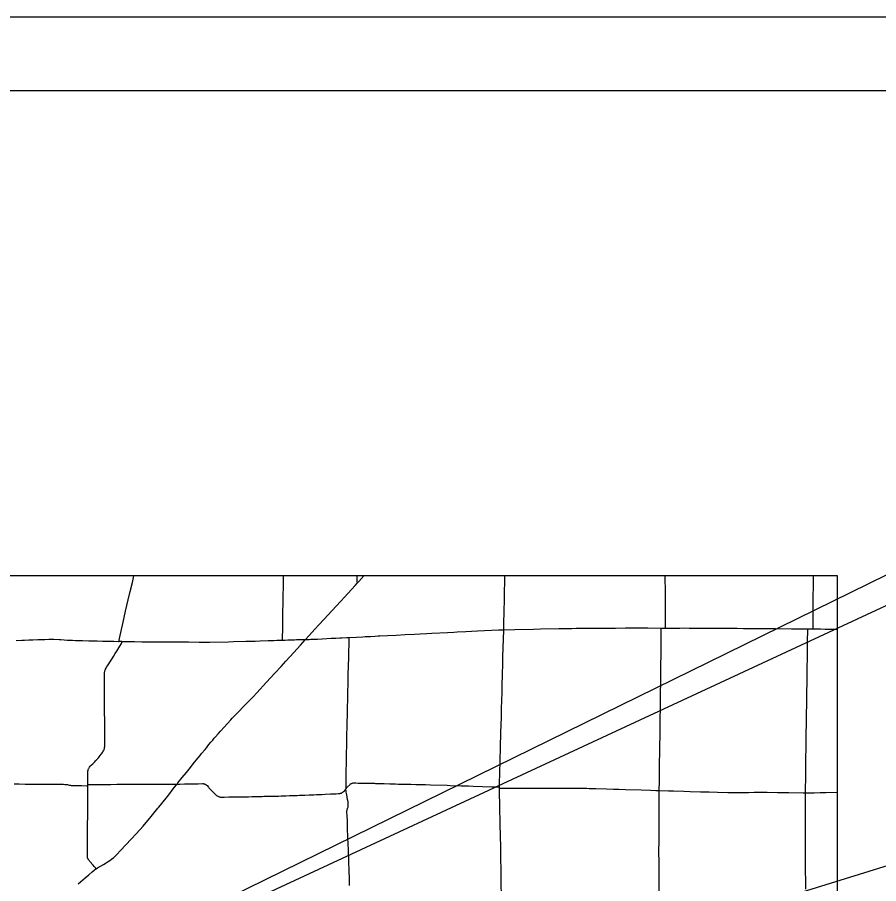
# Model space of a CAD drawing. Extents: x 1772825 to 1773716, y 1138558 to 1139032.
# Drawn here: x 1773393.4 to 1773510.9, y 1138913.7 to 1139031.8 of the extents above; entities that cross this region are included whole.
import ezdxf

# ---------------------------------------------------------------- set-up
doc = ezdxf.new("R2010")
doc.units = 0
for name, color, linetype in [('GM_X_County', 7, 'Continuous'), ('GM_X_County_Road', 7, 'Continuous'), ('GM_X_State_Route', 7, 'Continuous'), ('GM_X_Township_Road', 7, 'Continuous'), ('SH_Border', 7, 'Continuous'), ('SH_Cut_Line', 7, 'Continuous'), ('SH_Text', 7, 'Continuous')]:
    doc.layers.add(name, color=color, linetype=linetype)

msp = doc.modelspace()

# ---------------------------------------------------------------- linework, layer by layer
at = {"layer": 'GM_X_County'}
msp.add_lwpolyline([(1773505.23, 1138706), (1773505.23, 1138955.63), (1773233.23, 1138955.63), (1773233.23, 1138706.53)], dxfattribs=at)
at = {"layer": 'GM_X_County_Road'}
for points in [[(1773407.27, 1138946.7), (1773407.27, 1138946.78), (1773407.28, 1138946.85), (1773407.32, 1138947.08), (1773407.51, 1138947.93), (1773407.81, 1138949.34), (1773408.14, 1138950.81), (1773408.52, 1138952.38), (1773408.79, 1138953.53), (1773409.08, 1138954.75), (1773409.3, 1138955.63)], [(1773429.54, 1138946.88), (1773429.59, 1138948.75), (1773429.61, 1138949.75), (1773429.62, 1138950.49), (1773429.65, 1138952.08), (1773429.66, 1138953.24), (1773429.68, 1138953.86), (1773429.69, 1138954.52), (1773429.71, 1138955.63)], [(1773481.78, 1138948.52), (1773481.78, 1138948.58), (1773481.78, 1138949.13), (1773481.78, 1138950.87), (1773481.77, 1138951.51), (1773481.77, 1138953.62), (1773481.76, 1138955.32), (1773481.76, 1138955.63)], [(1773438.64, 1138947.24), (1773439.66, 1138947.29), (1773440.51, 1138947.34), (1773440.84, 1138947.35), (1773441.55, 1138947.39), (1773442.14, 1138947.41), (1773442.59, 1138947.44), (1773442.85, 1138947.45), (1773443.88, 1138947.51), (1773445.05, 1138947.57), (1773446.29, 1138947.63), (1773447.56, 1138947.71), (1773448.33, 1138947.75), (1773449.24, 1138947.8), (1773449.92, 1138947.83), (1773452.05, 1138947.93), (1773452.92, 1138947.98), (1773453.37, 1138948), (1773454.56, 1138948.06), (1773455.33, 1138948.1), (1773456.17, 1138948.14), (1773457.09, 1138948.18), (1773459.02, 1138948.27), (1773459.72, 1138948.3)], [(1773459.16, 1138926.84), (1773459.16, 1138927.4), (1773459.17, 1138927.86), (1773459.18, 1138928.24), (1773459.19, 1138928.62), (1773459.21, 1138929.33), (1773459.22, 1138929.86), (1773459.25, 1138930.63), (1773459.26, 1138931.1), (1773459.27, 1138931.53), (1773459.29, 1138932.11), (1773459.3, 1138932.7), (1773459.33, 1138933.84), (1773459.35, 1138934.35), (1773459.38, 1138935.24), (1773459.41, 1138936.45), (1773459.44, 1138937.42), (1773459.48, 1138938.77), (1773459.5, 1138939.59), (1773459.52, 1138940.43), (1773459.53, 1138940.99), (1773459.55, 1138941.86), (1773459.57, 1138942.65), (1773459.59, 1138943.18), (1773459.62, 1138944.51), (1773459.66, 1138945.91), (1773459.69, 1138946.98), (1773459.72, 1138948.3)], [(1773459.72, 1138948.3), (1773459.78, 1138948.3), (1773461.24, 1138948.33), (1773463.79, 1138948.38), (1773464.76, 1138948.4), (1773467.23, 1138948.45), (1773467.46, 1138948.45), (1773468.27, 1138948.47), (1773469, 1138948.48), (1773469.6, 1138948.49), (1773470.35, 1138948.5), (1773470.8, 1138948.5), (1773472.53, 1138948.51), (1773472.78, 1138948.51), (1773474.17, 1138948.52), (1773474.99, 1138948.52), (1773476.32, 1138948.53), (1773477.08, 1138948.53), (1773477.76, 1138948.53), (1773478.43, 1138948.53), (1773479.39, 1138948.53), (1773481.21, 1138948.52)], [(1773480.92, 1138926.36), (1773480.95, 1138927.67), (1773480.96, 1138928.79), (1773480.98, 1138930.13), (1773481.01, 1138931.51), (1773481.02, 1138932.68), (1773481.04, 1138933.63), (1773481.05, 1138934.84), (1773481.08, 1138936.42), (1773481.09, 1138937.32), (1773481.12, 1138938.79), (1773481.13, 1138939.96), (1773481.15, 1138940.84), (1773481.16, 1138942.11), (1773481.16, 1138942.82), (1773481.17, 1138943.55), (1773481.18, 1138944.76), (1773481.2, 1138946.21), (1773481.2, 1138947.22), (1773481.21, 1138947.79), (1773481.21, 1138948.46), (1773481.21, 1138948.52)], [(1773481.21, 1138948.52), (1773481.24, 1138948.52), (1773481.78, 1138948.52)], [(1773481.78, 1138948.52), (1773482.16, 1138948.52), (1773483, 1138948.52), (1773483.74, 1138948.52), (1773484.28, 1138948.53), (1773485.02, 1138948.52), (1773486.2, 1138948.51), (1773488.36, 1138948.5), (1773489.24, 1138948.5), (1773490.92, 1138948.49), (1773491.55, 1138948.49), (1773492.45, 1138948.48), (1773493.14, 1138948.48), (1773493.78, 1138948.47), (1773494.84, 1138948.46), (1773495.83, 1138948.46), (1773496.77, 1138948.45), (1773498.98, 1138948.43), (1773500.28, 1138948.43), (1773500.74, 1138948.42), (1773501.19, 1138948.41)], [(1773501.19, 1138948.41), (1773501.87, 1138948.41), (1773501.91, 1138948.41)], [(1773501.91, 1138948.41), (1773502.91, 1138948.4), (1773503.58, 1138948.39), (1773504.62, 1138948.38), (1773505.23, 1138948.38)], [(1773393.22, 1138946.84), (1773394.01, 1138946.87), (1773394.38, 1138946.88), (1773394.97, 1138946.9), (1773395.52, 1138946.93), (1773396.18, 1138946.95), (1773396.59, 1138946.97), (1773397.15, 1138946.98), (1773397.7, 1138946.99), (1773398.03, 1138947), (1773398.38, 1138946.99), (1773399.11, 1138946.96), (1773399.34, 1138946.95), (1773399.79, 1138946.92), (1773400.17, 1138946.89), (1773400.58, 1138946.87), (1773400.92, 1138946.86), (1773401.33, 1138946.84), (1773402.26, 1138946.81), (1773403.15, 1138946.79), (1773404.26, 1138946.76), (1773405.02, 1138946.75), (1773405.94, 1138946.73), (1773406.56, 1138946.72), (1773407.18, 1138946.7), (1773407.27, 1138946.7)], [(1773429.54, 1138946.88), (1773429.93, 1138946.88), (1773430.26, 1138946.9), (1773430.6, 1138946.91), (1773431.18, 1138946.93), (1773431.46, 1138946.94), (1773431.57, 1138946.94), (1773431.77, 1138946.95), (1773432.09, 1138946.96), (1773432.33, 1138946.97), (1773432.57, 1138946.97), (1773432.7, 1138946.97)], [(1773432.7, 1138946.97), (1773432.73, 1138946.97), (1773432.86, 1138946.97), (1773433, 1138946.97), (1773433.19, 1138946.98), (1773433.41, 1138946.99), (1773433.64, 1138946.99), (1773433.86, 1138947), (1773433.99, 1138947), (1773434.15, 1138947.01), (1773434.32, 1138947.01), (1773434.98, 1138947.06), (1773435.62, 1138947.09), (1773436.18, 1138947.12), (1773436.52, 1138947.13), (1773436.85, 1138947.15), (1773437.39, 1138947.17), (1773437.63, 1138947.19), (1773438.35, 1138947.23), (1773438.64, 1138947.24)], [(1773405.3, 1138937.48), (1773405.3, 1138938.01), (1773405.3, 1138938.89), (1773405.29, 1138939.3), (1773405.29, 1138939.92), (1773405.29, 1138940.92), (1773405.28, 1138941.95), (1773405.29, 1138942.17), (1773405.29, 1138942.37), (1773405.3, 1138942.5), (1773405.32, 1138942.59), (1773405.34, 1138942.69), (1773405.38, 1138942.79), (1773405.42, 1138942.9), (1773405.49, 1138943.04), (1773405.57, 1138943.18), (1773405.68, 1138943.35), (1773406.19, 1138944.14), (1773406.37, 1138944.42), (1773406.52, 1138944.66), (1773406.74, 1138945.03), (1773406.95, 1138945.36), (1773407.36, 1138946.04), (1773407.58, 1138946.4), (1773407.61, 1138946.44), (1773407.62, 1138946.47), (1773407.63, 1138946.49), (1773407.63, 1138946.52), (1773407.64, 1138946.54), (1773407.64, 1138946.57), (1773407.64, 1138946.6), (1773407.64, 1138946.62), (1773407.64, 1138946.66), (1773407.63, 1138946.69)], [(1773407.63, 1138946.69), (1773407.27, 1138946.7)], [(1773407.63, 1138946.69), (1773408.57, 1138946.68), (1773409.35, 1138946.67), (1773410.37, 1138946.66), (1773411.28, 1138946.65), (1773412.26, 1138946.64), (1773412.89, 1138946.64), (1773413.09, 1138946.64), (1773413.75, 1138946.64), (1773414.17, 1138946.64), (1773414.98, 1138946.63), (1773415.95, 1138946.62), (1773416.72, 1138946.62), (1773418.17, 1138946.61), (1773418.88, 1138946.6), (1773419.63, 1138946.61), (1773422.17, 1138946.66), (1773422.85, 1138946.68), (1773424.55, 1138946.72), (1773425.81, 1138946.75), (1773426.49, 1138946.77), (1773427.6, 1138946.81), (1773428.37, 1138946.84), (1773428.76, 1138946.85), (1773429.12, 1138946.86), (1773429.54, 1138946.88)], [(1773405.31, 1138935.5), (1773405.31, 1138935.56), (1773405.31, 1138936.33), (1773405.3, 1138936.64), (1773405.3, 1138937.48)], [(1773403.01, 1138928.58), (1773403.01, 1138928.84), (1773403.02, 1138929), (1773403.04, 1138929.12), (1773403.05, 1138929.21), (1773403.1, 1138929.33), (1773403.12, 1138929.37), (1773403.18, 1138929.47), (1773403.24, 1138929.56), (1773403.33, 1138929.66), (1773403.46, 1138929.8), (1773403.67, 1138930.01), (1773403.95, 1138930.29), (1773404.07, 1138930.41), (1773404.15, 1138930.49), (1773404.21, 1138930.55), (1773404.25, 1138930.59), (1773404.34, 1138930.68), (1773404.4, 1138930.76), (1773404.48, 1138930.84), (1773404.57, 1138930.97), (1773404.7, 1138931.14), (1773404.81, 1138931.3), (1773404.86, 1138931.36), (1773404.9, 1138931.42), (1773404.99, 1138931.56), (1773405.05, 1138931.65), (1773405.13, 1138931.77), (1773405.18, 1138931.86), (1773405.21, 1138931.93), (1773405.25, 1138932.02), (1773405.27, 1138932.09), (1773405.29, 1138932.16), (1773405.3, 1138932.23), (1773405.31, 1138932.35), (1773405.32, 1138932.5), (1773405.32, 1138932.75), (1773405.32, 1138932.86), (1773405.32, 1138933.16), (1773405.32, 1138933.6), (1773405.31, 1138934.43), (1773405.31, 1138934.58), (1773405.31, 1138935.18), (1773405.31, 1138935.5)], [(1773403.01, 1138927.18), (1773403.01, 1138927.78), (1773403.01, 1138928.25), (1773403.01, 1138928.58)], [(1773404.15, 1138915.7), (1773404.04, 1138915.81), (1773403.88, 1138916), (1773403.72, 1138916.17), (1773403.27, 1138916.7), (1773403.23, 1138916.75), (1773403.19, 1138916.81), (1773403.14, 1138916.87), (1773403.1, 1138916.93), (1773403.07, 1138916.97), (1773403.04, 1138917.02), (1773403.01, 1138917.08), (1773402.99, 1138917.12), (1773402.98, 1138917.15), (1773402.96, 1138917.2), (1773402.95, 1138917.25), (1773402.95, 1138917.29), (1773402.95, 1138917.35), (1773402.94, 1138917.43), (1773402.95, 1138917.5), (1773402.95, 1138918), (1773402.95, 1138918.29), (1773402.97, 1138919.53), (1773402.97, 1138920.38), (1773402.98, 1138920.98), (1773402.98, 1138921.39), (1773402.98, 1138921.98), (1773402.99, 1138922.59), (1773402.99, 1138923.13), (1773402.99, 1138924.08), (1773403, 1138925.28), (1773403, 1138926.4), (1773403.01, 1138927.02)], [(1773403.01, 1138927.02), (1773403.01, 1138927.09), (1773403.01, 1138927.18)], [(1773459.16, 1138926.69), (1773459.16, 1138926.83), (1773459.16, 1138926.84)], [(1773459.47, 1138906.73), (1773459.46, 1138907.25), (1773459.45, 1138908.78), (1773459.44, 1138909.52), (1773459.43, 1138910.41), (1773459.42, 1138911.21), (1773459.41, 1138912.22), (1773459.38, 1138913.51), (1773459.38, 1138914.41), (1773459.36, 1138915.5), (1773459.36, 1138915.95), (1773459.35, 1138916.68), (1773459.32, 1138918.12), (1773459.28, 1138920.64), (1773459.26, 1138921.33), (1773459.25, 1138921.74), (1773459.23, 1138922.59), (1773459.21, 1138923.4), (1773459.2, 1138924.18), (1773459.16, 1138926.24), (1773459.16, 1138926.69)], [(1773480.9, 1138906.53), (1773480.91, 1138906.91), (1773480.91, 1138908.97), (1773480.91, 1138909.87), (1773480.91, 1138910.5), (1773480.91, 1138911.62), (1773480.91, 1138913.25), (1773480.91, 1138914.12), (1773480.91, 1138915.45), (1773480.91, 1138916.65), (1773480.9, 1138917.96), (1773480.91, 1138919.65), (1773480.91, 1138920.25), (1773480.91, 1138921.18), (1773480.91, 1138922.37), (1773480.92, 1138924.42), (1773480.92, 1138926.36), (1773480.92, 1138926.36)]]:
    msp.add_lwpolyline(points, dxfattribs=at)
at = {"layer": 'GM_X_State_Route'}
for points in [[(1773426.94, 1138940.64), (1773427.38, 1138941.12), (1773428.53, 1138942.38), (1773429.37, 1138943.3), (1773430.01, 1138943.99), (1773431.11, 1138945.19), (1773432.03, 1138946.2), (1773432.66, 1138946.92), (1773432.7, 1138946.97), (1773433.14, 1138947.44), (1773434.03, 1138948.41), (1773434.51, 1138948.94), (1773435.22, 1138949.72), (1773436.28, 1138950.86), (1773437.51, 1138952.2), (1773438.01, 1138952.75), (1773438.45, 1138953.23), (1773439.01, 1138953.84), (1773439.47, 1138954.34), (1773439.79, 1138954.68), (1773439.96, 1138954.87), (1773440.65, 1138955.63)], [(1773418.31, 1138931.14), (1773418.52, 1138931.41), (1773418.99, 1138931.97), (1773419.22, 1138932.25), (1773419.39, 1138932.46), (1773419.57, 1138932.68), (1773419.79, 1138932.94), (1773420.05, 1138933.25), (1773420.25, 1138933.48), (1773420.39, 1138933.64), (1773420.82, 1138934.14), (1773421.12, 1138934.47), (1773421.61, 1138935.02), (1773422.04, 1138935.49), (1773422.51, 1138936.01), (1773422.71, 1138936.22), (1773422.92, 1138936.44), (1773423.08, 1138936.62), (1773423.64, 1138937.2), (1773424.19, 1138937.76), (1773424.75, 1138938.32), (1773425.55, 1138939.15), (1773426.07, 1138939.7), (1773426.52, 1138940.19), (1773426.94, 1138940.64)], [(1773401.7, 1138913.63), (1773402.66, 1138914.46), (1773403.13, 1138914.88), (1773403.6, 1138915.29), (1773403.87, 1138915.5), (1773404.08, 1138915.66), (1773404.15, 1138915.7), (1773404.33, 1138915.82), (1773404.72, 1138916.05), (1773405.15, 1138916.28), (1773405.49, 1138916.48), (1773405.8, 1138916.67), (1773406, 1138916.8), (1773406.29, 1138917.02), (1773406.49, 1138917.19), (1773406.67, 1138917.35), (1773406.96, 1138917.65), (1773407.45, 1138918.17), (1773408.9, 1138919.74), (1773409.58, 1138920.47), (1773410.53, 1138921.5), (1773411.63, 1138922.82), (1773412.57, 1138923.96), (1773412.67, 1138924.09), (1773412.68, 1138924.09), (1773413.67, 1138925.32), (1773414.03, 1138925.78), (1773414.65, 1138926.58), (1773415.04, 1138927.09), (1773415.17, 1138927.25), (1773415.3, 1138927.41), (1773415.89, 1138928.14), (1773416.45, 1138928.83), (1773417, 1138929.52), (1773417.39, 1138929.99), (1773417.79, 1138930.48), (1773418.31, 1138931.14)]]:
    msp.add_lwpolyline(points, dxfattribs=at)
at = {"layer": 'GM_X_Township_Road'}
for points in [[(1773439.79, 1138954.68), (1773439.76, 1138954.77), (1773439.75, 1138954.82), (1773439.74, 1138954.89), (1773439.74, 1138954.98), (1773439.73, 1138955.25), (1773439.74, 1138955.63)], [(1773459.72, 1138948.3), (1773459.72, 1138948.39), (1773459.73, 1138948.87), (1773459.75, 1138949.45), (1773459.78, 1138950.45), (1773459.79, 1138951.14), (1773459.81, 1138952.04), (1773459.83, 1138952.65), (1773459.84, 1138953.25), (1773459.85, 1138953.73), (1773459.87, 1138954.56), (1773459.89, 1138955.48), (1773459.89, 1138955.63)], [(1773501.91, 1138948.41), (1773501.92, 1138948.56), (1773501.92, 1138949.38), (1773501.94, 1138951.37), (1773501.94, 1138952.24), (1773501.95, 1138953.1), (1773501.96, 1138953.9), (1773501.96, 1138954.73), (1773501.96, 1138955.13), (1773501.97, 1138955.31), (1773501.97, 1138955.56), (1773501.97, 1138955.63)], [(1773500.88, 1138926.04), (1773500.88, 1138926.08), (1773500.89, 1138926.74), (1773500.91, 1138927.92), (1773500.92, 1138928.87), (1773500.93, 1138929.47), (1773500.94, 1138930.62), (1773500.95, 1138931.08), (1773500.96, 1138931.81), (1773500.98, 1138932.74), (1773500.98, 1138933.4), (1773500.99, 1138934.36), (1773501.01, 1138935.24), (1773501.02, 1138935.84), (1773501.03, 1138936.91), (1773501.05, 1138938.05), (1773501.07, 1138939.11), (1773501.08, 1138940.05), (1773501.09, 1138940.83), (1773501.1, 1138941.45), (1773501.11, 1138942.34), (1773501.13, 1138943.37), (1773501.14, 1138944.19), (1773501.15, 1138945.37), (1773501.16, 1138946.43), (1773501.17, 1138947.1), (1773501.18, 1138947.87), (1773501.19, 1138948.35), (1773501.19, 1138948.41)], [(1773438.22, 1138926.62), (1773438.22, 1138926.63), (1773438.23, 1138926.68), (1773438.23, 1138926.78), (1773438.24, 1138926.85), (1773438.24, 1138926.93), (1773438.25, 1138927.19), (1773438.26, 1138928.03), (1773438.26, 1138928.95), (1773438.29, 1138930.12), (1773438.3, 1138931.15), (1773438.33, 1138932.78), (1773438.34, 1138933.5), (1773438.38, 1138935.52), (1773438.41, 1138936.83), (1773438.48, 1138939.63), (1773438.51, 1138941.1), (1773438.53, 1138941.93), (1773438.57, 1138943.61), (1773438.58, 1138944.29), (1773438.61, 1138945.5), (1773438.63, 1138946.06), (1773438.63, 1138946.63), (1773438.64, 1138947.17), (1773438.64, 1138947.24)], [(1773392.97, 1138927.27), (1773393.62, 1138927.26), (1773394.45, 1138927.25), (1773395.05, 1138927.25), (1773395.44, 1138927.24), (1773395.97, 1138927.23), (1773397.21, 1138927.23), (1773398.05, 1138927.21), (1773399.17, 1138927.21), (1773399.67, 1138927.21), (1773399.88, 1138927.2), (1773399.97, 1138927.19), (1773400.06, 1138927.19), (1773400.14, 1138927.17), (1773400.23, 1138927.16), (1773400.32, 1138927.14), (1773400.49, 1138927.1), (1773400.56, 1138927.08), (1773400.64, 1138927.07), (1773400.72, 1138927.06), (1773400.8, 1138927.04), (1773400.87, 1138927.04), (1773400.96, 1138927.03), (1773401.03, 1138927.03), (1773401.31, 1138927.03), (1773402.12, 1138927.03), (1773402.89, 1138927.02), (1773403.01, 1138927.02)], [(1773403.01, 1138927.18), (1773403.16, 1138927.19), (1773403.47, 1138927.19), (1773404.46, 1138927.2), (1773405.08, 1138927.19), (1773406.14, 1138927.2), (1773406.95, 1138927.21), (1773408.14, 1138927.21), (1773409.24, 1138927.21), (1773410.12, 1138927.22), (1773411.17, 1138927.23), (1773412.57, 1138927.24), (1773413.65, 1138927.25), (1773414.81, 1138927.25), (1773415.17, 1138927.25)], [(1773415.17, 1138927.25), (1773415.53, 1138927.25), (1773416.21, 1138927.26), (1773416.6, 1138927.27), (1773417.27, 1138927.28), (1773418.07, 1138927.29), (1773418.63, 1138927.3), (1773418.69, 1138927.3), (1773418.74, 1138927.3), (1773418.79, 1138927.29), (1773418.83, 1138927.29), (1773418.88, 1138927.28), (1773418.93, 1138927.26), (1773418.97, 1138927.24), (1773419.02, 1138927.22), (1773419.07, 1138927.19), (1773419.11, 1138927.16), (1773419.15, 1138927.12), (1773419.19, 1138927.1), (1773419.26, 1138927.03), (1773419.45, 1138926.82), (1773419.53, 1138926.73), (1773419.61, 1138926.65), (1773419.88, 1138926.37), (1773420.11, 1138926.12), (1773420.37, 1138925.86), (1773420.5, 1138925.74), (1773420.57, 1138925.67), (1773420.65, 1138925.62), (1773420.74, 1138925.57), (1773420.82, 1138925.53), (1773420.91, 1138925.5), (1773421, 1138925.48), (1773421.11, 1138925.47), (1773421.23, 1138925.46), (1773421.62, 1138925.47), (1773422.23, 1138925.48), (1773422.7, 1138925.49), (1773423.31, 1138925.5), (1773423.87, 1138925.51), (1773424.44, 1138925.51), (1773424.94, 1138925.52), (1773425.38, 1138925.53), (1773426.17, 1138925.55), (1773426.77, 1138925.56), (1773426.99, 1138925.57), (1773427.28, 1138925.57), (1773427.56, 1138925.58), (1773427.89, 1138925.59), (1773428.35, 1138925.59), (1773428.72, 1138925.59), (1773429.03, 1138925.61), (1773429.37, 1138925.62), (1773430.03, 1138925.64), (1773430.5, 1138925.66), (1773431.56, 1138925.7), (1773431.88, 1138925.71), (1773432.31, 1138925.73), (1773432.61, 1138925.74), (1773433.2, 1138925.76), (1773433.85, 1138925.79), (1773434.2, 1138925.8), (1773434.51, 1138925.81), (1773434.9, 1138925.83), (1773435.38, 1138925.85), (1773436.1, 1138925.89), (1773436.37, 1138925.91), (1773436.56, 1138925.92), (1773436.88, 1138925.93), (1773437.21, 1138925.95), (1773437.4, 1138925.96), (1773437.47, 1138925.98), (1773437.53, 1138925.99), (1773437.61, 1138926.02), (1773437.69, 1138926.07), (1773437.77, 1138926.13), (1773437.87, 1138926.21), (1773437.99, 1138926.32), (1773438.07, 1138926.42), (1773438.12, 1138926.49), (1773438.16, 1138926.54), (1773438.2, 1138926.59), (1773438.22, 1138926.62)], [(1773438.22, 1138926.62), (1773438.26, 1138926.68), (1773438.31, 1138926.74), (1773438.35, 1138926.78), (1773438.39, 1138926.82), (1773438.77, 1138927.18), (1773438.85, 1138927.26), (1773438.93, 1138927.31), (1773439, 1138927.34), (1773439.06, 1138927.36), (1773439.12, 1138927.38), (1773439.17, 1138927.39), (1773439.22, 1138927.39), (1773439.33, 1138927.39), (1773439.56, 1138927.39), (1773439.86, 1138927.38), (1773440.2, 1138927.36), (1773440.55, 1138927.36), (1773440.82, 1138927.36), (1773441.07, 1138927.36), (1773441.33, 1138927.36), (1773441.48, 1138927.36), (1773441.77, 1138927.35), (1773442.08, 1138927.35), (1773442.23, 1138927.34), (1773442.74, 1138927.33), (1773443.23, 1138927.31), (1773443.42, 1138927.31), (1773444.18, 1138927.28), (1773444.53, 1138927.27), (1773444.98, 1138927.26), (1773445.31, 1138927.25), (1773445.5, 1138927.24), (1773446.34, 1138927.24), (1773446.65, 1138927.23), (1773447.05, 1138927.23), (1773447.75, 1138927.2), (1773448.2, 1138927.18), (1773448.4, 1138927.17), (1773449.06, 1138927.16), (1773449.74, 1138927.13), (1773452.01, 1138927.07), (1773452.4, 1138927.06), (1773453.9, 1138927.02), (1773454.91, 1138926.99), (1773455.58, 1138926.96), (1773458.09, 1138926.88), (1773458.67, 1138926.86), (1773459.1, 1138926.84), (1773459.16, 1138926.84)], [(1773438.71, 1138913.42), (1773438.68, 1138914.35), (1773438.64, 1138915.41), (1773438.6, 1138916.66), (1773438.55, 1138918.28), (1773438.48, 1138919.92), (1773438.43, 1138921.25), (1773438.4, 1138922.23), (1773438.37, 1138922.92), (1773438.34, 1138923.44), (1773438.35, 1138923.53), (1773438.35, 1138923.61), (1773438.36, 1138923.67), (1773438.37, 1138923.72), (1773438.38, 1138923.78), (1773438.4, 1138923.84), (1773438.42, 1138923.9), (1773438.48, 1138924.06), (1773438.49, 1138924.11), (1773438.5, 1138924.16), (1773438.51, 1138924.2), (1773438.52, 1138924.24), (1773438.52, 1138924.31), (1773438.52, 1138924.37), (1773438.52, 1138924.46), (1773438.51, 1138924.56), (1773438.5, 1138924.65), (1773438.49, 1138924.83), (1773438.44, 1138925.15), (1773438.32, 1138925.79), (1773438.29, 1138925.96), (1773438.25, 1138926.12), (1773438.24, 1138926.22), (1773438.22, 1138926.3), (1773438.22, 1138926.34), (1773438.21, 1138926.4), (1773438.21, 1138926.46), (1773438.21, 1138926.52), (1773438.21, 1138926.58), (1773438.22, 1138926.62)], [(1773459.16, 1138926.69), (1773459.26, 1138926.69), (1773459.55, 1138926.68), (1773460.04, 1138926.68), (1773461.56, 1138926.68), (1773462.56, 1138926.68), (1773463.58, 1138926.68), (1773464.73, 1138926.67), (1773465.73, 1138926.67), (1773467.32, 1138926.66), (1773468.06, 1138926.66), (1773468.96, 1138926.66), (1773470.59, 1138926.66), (1773471.07, 1138926.66)], [(1773471.07, 1138926.66), (1773471.38, 1138926.65), (1773472.29, 1138926.63), (1773473.74, 1138926.59), (1773474.71, 1138926.56), (1773475.43, 1138926.53), (1773476.32, 1138926.51), (1773478.47, 1138926.44), (1773479.73, 1138926.4), (1773480.49, 1138926.38), (1773480.92, 1138926.36)], [(1773480.92, 1138926.36), (1773482.21, 1138926.33), (1773482.9, 1138926.31), (1773484.28, 1138926.27), (1773485.16, 1138926.24), (1773486.58, 1138926.2), (1773487.74, 1138926.17), (1773488.87, 1138926.14), (1773490.27, 1138926.1), (1773490.82, 1138926.09), (1773491.8, 1138926.09), (1773493.09, 1138926.11), (1773493.9, 1138926.12), (1773494.9, 1138926.13), (1773495.66, 1138926.13), (1773497.07, 1138926.11), (1773498.63, 1138926.08), (1773500.58, 1138926.04), (1773500.88, 1138926.04)], [(1773500.88, 1138926.04), (1773501.05, 1138926.04), (1773502.06, 1138926.06), (1773502.87, 1138926.08), (1773503.66, 1138926.1), (1773505.19, 1138926.13), (1773505.23, 1138926.13)], [(1773500.92, 1138912.91), (1773500.91, 1138914.23), (1773500.9, 1138915.21), (1773500.9, 1138916.19), (1773500.9, 1138917.08), (1773500.9, 1138917.8), (1773500.9, 1138918.43), (1773500.9, 1138918.78), (1773500.9, 1138920.61), (1773500.9, 1138921.12), (1773500.9, 1138922.01), (1773500.89, 1138922.79), (1773500.89, 1138923.81), (1773500.89, 1138924.04), (1773500.89, 1138924.37), (1773500.89, 1138925.29), (1773500.88, 1138926.04)]]:
    msp.add_lwpolyline(points, dxfattribs=at)
at = {"layer": 'SH_Border'}
msp.add_lwpolyline([(1773075.76, 1139021.83), (1773705.76, 1139021.83), (1773705.76, 1138601.83), (1773075.76, 1138601.83)], close=True, dxfattribs=at)
at = {"layer": 'SH_Cut_Line'}
msp.add_lwpolyline([(1773035.76, 1138591.83), (1773715.76, 1138591.83), (1773715.76, 1139031.83), (1773035.76, 1139031.83)], close=True, dxfattribs=at)
at = {"layer": 'SH_Text'}
for points in [[(1773543.41, 1138971.18), (1773352, 1138877.31), (1773543.41, 1138966.24)], [(1773543.41, 1138925.81), (1773353.17, 1138866.86), (1773543.41, 1138920.86)]]:
    msp.add_lwpolyline(points, close=True, dxfattribs=at)

doc.saveas('drawing.dxf')
